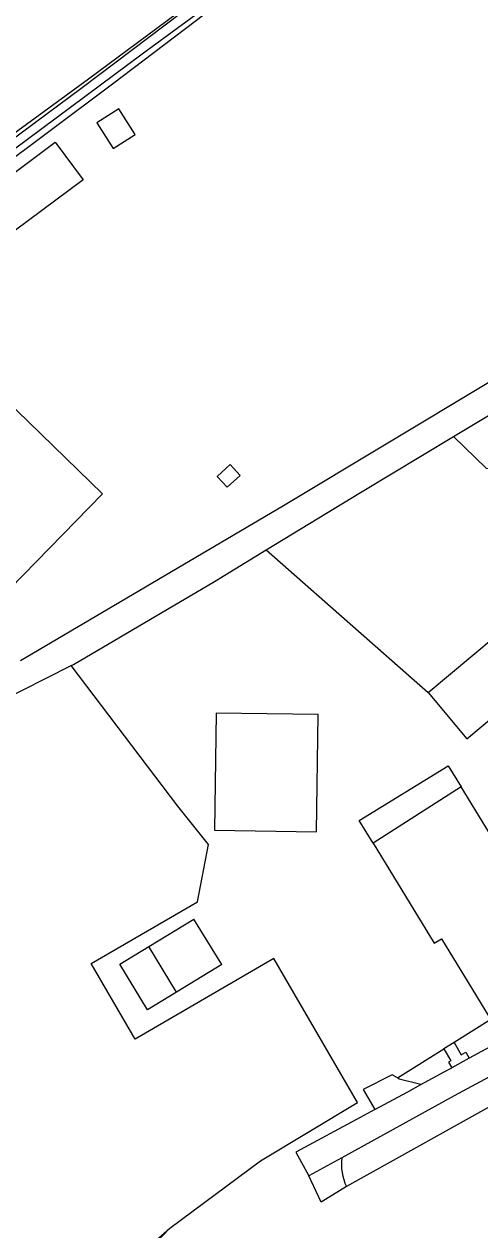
# Model space of a CAD drawing. Extents: x 140000 to 143000, y 403500 to 406000.
# Drawn here: x 142146.7 to 142199.3, y 403637.4 to 403776.5 of the extents above; entities that cross this region are included whole.
import ezdxf

# ---------------------------------------------------------------- set-up
doc = ezdxf.new("R2010")
doc.units = 0
for name, color, linetype in [('gg-afsc-erfafscheiding', 7, 'Continuous'), ('gg-afsc-hekwerk', 7, 'Continuous'), ('gg-bbg-bijgebouw', 7, 'Continuous'), ('gg-bbg-gedigitaliseerde bebouwing', 7, 'Continuous'), ('gg-bbg-gedigitaliseerde bebouwing onder overbouw', 7, 'Continuous'), ('gg-bbg-gedigitaliseerde bijgebouw', 7, 'Continuous'), ('gg-bbg-gedigitaliseerde overbouw', 7, 'Continuous'), ('gg-bbg-hoofdgebouw', 7, 'Continuous'), ('gg-bbg-luifel en loopbrug', 7, 'Continuous'), ('gg-bbg-overig bouwwerk', 7, 'Continuous'), ('gg-knt-bronhoudergrens', 7, 'Continuous'), ('gg-knt-verharding', 7, 'Continuous'), ('gg-kntw-bovenkant insteek waterloop', 7, 'Continuous'), ('gg-kntw-waterlijn', 7, 'Continuous')]:
    doc.layers.add(name, color=color, linetype=linetype)

msp = doc.modelspace()

# ---------------------------------------------------------------- linework, layer by layer
at = {"layer": 'gg-afsc-erfafscheiding'}
for p, q in [((142200.52, 403661.71), (142196.29, 403659.05)), ((142189.78, 403654.96), (142195.12, 403658.32)), ((142206.06, 403654.82), (142183.9, 403642.45))]:
    msp.add_line(p, q, dxfattribs=at)
msp.add_lwpolyline([(142136.92, 403605.07), (142144.59, 403616.91), (142155.38, 403629.11), (142163.54, 403637.65)], dxfattribs=at)
at = {"layer": 'gg-afsc-hekwerk'}
msp.add_line((142174.63, 403715.85), (142193.32, 403699.4), dxfattribs=at)
at = {"layer": 'gg-bbg-bijgebouw'}
for points in [[(142193.32, 403699.4), (142201.03, 403705.88), (142205.5, 403700.55), (142205.3, 403700.39)], [(142193.32, 403699.4), (142197.78, 403694.08), (142205.3, 403700.39)], [(142168.69, 403683.52), (142180.44, 403683.36), (142180.62, 403696.87), (142168.87, 403697.03), (142168.69, 403683.52)]]:
    msp.add_lwpolyline(points, dxfattribs=at)
at = {"layer": 'gg-bbg-gedigitaliseerde bebouwing'}
msp.add_line((142209.97, 403667.49), (142197.1, 403688.52), dxfattribs=at)
msp.add_lwpolyline([(142186.97, 403682.02), (142194, 403670.52), (142194.83, 403671.02), (142197.91, 403665.98), (142200.37, 403661.95), (142200.52, 403661.71)], dxfattribs=at)
at = {"layer": 'gg-bbg-gedigitaliseerde bebouwing onder overbouw'}
msp.add_line((142197.1, 403688.52), (142186.97, 403682.02), dxfattribs=at)
at = {"layer": 'gg-bbg-gedigitaliseerde bijgebouw'}
for p, q in [((142161.11, 403670.11), (142166.31, 403673.29)), ((142169.52, 403668.04), (142166.31, 403673.29)), ((142164.31, 403664.86), (142161.11, 403670.11)), ((142169.52, 403668.04), (142164.31, 403664.86))]:
    msp.add_line(p, q, dxfattribs=at)
at = {"layer": 'gg-bbg-gedigitaliseerde overbouw'}
msp.add_lwpolyline([(142186.97, 403682.02), (142185.35, 403684.66), (142195.62, 403690.94), (142197.1, 403688.52)], dxfattribs=at)
at = {"layer": 'gg-bbg-hoofdgebouw'}
msp.add_lwpolyline([(142141.3, 403715.05), (142145.1, 403711.36), (142155.75, 403722.32), (142138.76, 403738.84), (142132.58, 403732.49), (142138.4, 403726.83), (142138.18, 403726.59), (142139.94, 403724.92), (142145.58, 403719.44), (142141.3, 403715.05)], dxfattribs=at)
at = {"layer": 'gg-bbg-luifel en loopbrug'}
for points in [[(142140.85, 403755.82), (142150.31, 403762.87), (142153.54, 403758.54), (142144.08, 403751.49), (142140.85, 403755.82)], [(142170.5, 403725.69), (142169, 403724.33), (142170.13, 403723.08), (142171.63, 403724.44), (142170.5, 403725.69)], [(142164.31, 403664.86), (142160.97, 403662.82), (142157.77, 403668.07), (142161.11, 403670.11)]]:
    msp.add_lwpolyline(points, dxfattribs=at)
at = {"layer": 'gg-bbg-overig bouwwerk'}
msp.add_lwpolyline([(142157.01, 403762.15), (142159.54, 403763.77), (142157.64, 403766.72), (142155.12, 403765.09), (142157.01, 403762.15)], dxfattribs=at)
at = {"layer": 'gg-knt-bronhoudergrens'}
msp.add_line((142174.63, 403715.85), (142193.32, 403699.4), dxfattribs=at)
for points in [[(142196.22, 403728.93), (142199.98, 403725.29), (142211.65, 403724.2)], [(142163.54, 403637.65), (142173.97, 403645.41), (142185.17, 403652.13), (142175.53, 403668.73), (142159.53, 403659.43), (142154.46, 403668.15), (142166.7, 403675.26), (142168, 403681.88), (142164.46, 403686.29), (142152.16, 403702.52)], [(142092.27, 403661.43), (142138.37, 403615.51), (142163.54, 403637.65)]]:
    msp.add_lwpolyline(points, dxfattribs=at)
at = {"layer": 'gg-knt-verharding'}
for p, q in [((142214.05, 403665.99), (142198.04, 403657.23)), ((142196.29, 403659.05), (142195.12, 403658.32)), ((142198.04, 403657.23), (142196.03, 403656.13)), ((142183.35, 403645.76), (142179.55, 403643.66))]:
    msp.add_line(p, q, dxfattribs=at)
for points in [[(142195.12, 403658.32), (142195.92, 403656.94), (142195.65, 403656.78), (142196.03, 403656.13)], [(142196.29, 403659.05), (142197.12, 403657.62), (142197.63, 403657.92), (142198.04, 403657.23)], [(142204.36, 403657.23), (142196.3, 403652.9), (142183.35, 403645.76)], [(142189.78, 403654.96), (142189.17, 403655.33), (142185.82, 403653.63), (142187.17, 403651.33)], [(142192.45, 403654.19), (142195.15, 403655.65), (142196.03, 403656.13)], [(142187.17, 403651.33), (142190.95, 403653.38), (142192.45, 403654.19)], [(142192.45, 403654.19), (142189.98, 403654.84), (142189.78, 403654.96)], [(142187.17, 403651.33), (142185.47, 403650.41), (142178.04, 403646.39), (142179.55, 403643.66)], [(142183.9, 403642.45), (142180.96, 403640.63), (142179.55, 403643.66)]]:
    msp.add_lwpolyline(points, dxfattribs=at)
msp.add_arc((142189.23, 403645.03), 5.93, 172.9871, 205.7912, dxfattribs=at)
at = {"layer": 'gg-kntw-bovenkant insteek waterloop'}
for p, q in [((142196.22, 403728.93), (142226.68, 403747.23)), ((142137.75, 403695.26), (142152.16, 403702.52))]:
    msp.add_line(p, q, dxfattribs=at)
for points in [[(142055.18, 403696.97), (142055.37, 403697.21), (142079.44, 403715.28), (142094.53, 403726.22), (142118.01, 403743.74), (142137.25, 403757.84), (142154.17, 403770.18), (142176.73, 403786.96), (142186.07, 403794.75)], [(142068.28, 403684.91), (142068.16, 403685.3), (142067.68, 403685.75), (142059.1, 403695.91), (142059.05, 403696.39), (142059.44, 403696.82), (142060.26, 403697.52), (142076.61, 403709.77), (142092.87, 403721.68), (142110.46, 403734.06), (142127.93, 403747.26), (142142.99, 403759.19), (142156.93, 403769.59), (142172.31, 403781.32), (142187.48, 403792.8)], [(142225.19, 403750.88), (142224.85, 403750.08), (142223.95, 403749.39), (142176.63, 403720.95), (142146.33, 403703.08)], [(142174.63, 403715.85), (142185.52, 403722.49), (142196.22, 403728.93)], [(142152.16, 403702.52), (142152.43, 403702.65), (142168.69, 403712.23), (142174.63, 403715.85)]]:
    msp.add_lwpolyline(points, dxfattribs=at)
at = {"layer": 'gg-kntw-waterlijn'}
for points in [[(142186.51, 403794.14), (142178.79, 403787.98), (142164.86, 403777.77), (142153.43, 403769.13), (142142.31, 403760.91), (142128.87, 403750.89), (142115.66, 403741.31), (142100.9, 403730.35), (142074.14, 403710.38), (142059.55, 403699.59), (142056.76, 403697.4), (142056.17, 403696.77), (142055.98, 403696.38), (142055.98, 403696.19), (142060.82, 403690.61), (142066.14, 403684.79)], [(142067.33, 403685.41), (142058.38, 403695.66), (142058.18, 403695.84), (142058.16, 403696.12), (142058.29, 403696.42), (142059.07, 403697.23), (142090.46, 403720.93), (142106.92, 403733.28), (142124.28, 403746.05), (142140.61, 403758.43), (142160.35, 403773.05), (142177.9, 403785.96), (142181.59, 403788.63), (142187.21, 403793.18)]]:
    msp.add_lwpolyline(points, dxfattribs=at)

doc.saveas('drawing.dxf')
